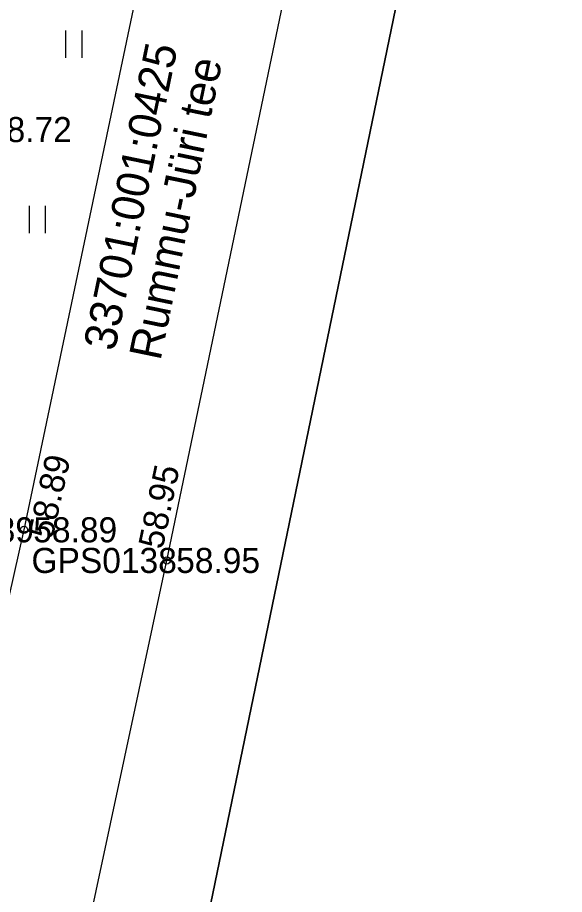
# Model space of a CAD drawing. Extents: x 551623 to 559850, y 6561220 to 6567135.
# Drawn here: x 556552.72 to 556567.99, y 6562473.37 to 6562497.86 of the extents above; entities that cross this region are included whole.
import ezdxf

# ---------------------------------------------------------------- set-up
doc = ezdxf.new("R2010")
doc.units = 0
for name, color, linetype in [('HALJASTUS', 7, 'Continuous'), ('KORGUS-EH2000', 7, 'Continuous'), ('MOOTKORG-EH2000', 7, 'Continuous'), ('MOOTMPUNKT', 7, 'Continuous'), ('MOOTNR', 7, 'Continuous'), ('MOOTPIIR', 7, 'Continuous'), ('PIIR', 7, 'Continuous'), ('TEE', 7, 'Continuous')]:
    doc.layers.add(name, color=color, linetype=linetype)

msp = doc.modelspace()

# ---------------------------------------------------------------- linework, layer by layer
at = {"layer": 'HALJASTUS'}
for p, q in [((556554.056, 6562497.497), (556554.056, 6562496.736)), ((556554.511, 6562497.497), (556554.511, 6562496.736)), ((556553.04, 6562492.602), (556553.04, 6562491.84)), ((556553.495, 6562492.602), (556553.495, 6562491.84))]:
    msp.add_line(p, q, dxfattribs=at)
at = {"layer": 'KORGUS-EH2000'}
for centre in [(556552.899, 6562483.554), (556556.888, 6562482.698)]:
    msp.add_circle(centre, 0.1, dxfattribs=at)
at = {"layer": 'MOOTMPUNKT'}
for centre in [(556552.899, 6562483.554), (556556.888, 6562482.698)]:
    msp.add_circle(centre, 0.1, dxfattribs=at)
at = {"layer": 'MOOTPIIR'}
msp.add_lwpolyline([(556519.363, 6562311.375), (556521.166, 6562320.756), (556525.686, 6562341.708), (556529.855, 6562359.91), (556534.613, 6562379.715), (556539.189, 6562401.2), (556546.01, 6562432.913), (556550.984, 6562455.145), (556556.888, 6562482.698), (556561.272, 6562503.736)], dxfattribs=at)
at = {"layer": 'PIIR'}
msp.add_lwpolyline([(556710.03, 6562313.25), (556617.42, 6562320.13), (556533.07, 6562326.41), (556527.9, 6562326.79), (556528.51, 6562329.75), (556582.07, 6562589.19), (556598.38, 6562665.28), (556613.6, 6562737.05), (556599.77, 6562739.31), (556564.04, 6562745.3), (556527.58, 6562751.46), (556484.67, 6562758.65), (556443.66, 6562765.51), (556431.83, 6562767.5), (556389.83, 6562774.53)], dxfattribs=at)
msp.add_lwpolyline([(556599.77, 6562739.31), (556613.6, 6562737.05), (556598.38, 6562665.28), (556582.07, 6562589.19), (556528.51, 6562329.75), (556527.9, 6562326.79), (556533.07, 6562326.41), (556532.21, 6562322.88), (556529.17, 6562310.34), (556520.17, 6562273.55), (556523.22, 6562261.92), (556489.06, 6562281.04), (556502.86, 6562283.59), (556510.45, 6562310.26), (556519.14, 6562350.21), (556529.77, 6562402.46), (556539.62, 6562450.85), (556543.81, 6562471.43), (556552.64, 6562513.89), (556561.6, 6562556.55), (556566.59, 6562580.45), (556577.04, 6562630.35), (556588.43, 6562685.07), (556593.96, 6562711.51)], close=True, dxfattribs=at)
at = {"layer": 'TEE'}
for points in [[(556562.761, 6562565.324), (556564.707, 6562563.562), (556564.57, 6562562.955), (556566.051, 6562560.132), (556566.713, 6562556.691), (556567.051, 6562556.539), (556565.885, 6562548.406), (556563.944, 6562538.439), (556560.47, 6562520.162), (556557.327, 6562504.664), (556552.899, 6562483.554), (556548.475, 6562463.847), (556546.711, 6562456.111), (556542.048, 6562433.596), (556535.231, 6562402.146), (556530.556, 6562380.69), (556526.024, 6562360.541), (556521.674, 6562342.907), (556517.076, 6562323.398), (556516.506, 6562321.348), (556514.845, 6562321.726), (556512.019, 6562322.67)], [(556520.429, 6562271.918), (556514.428, 6562275.276), (556512.941, 6562276.277), (556512.13, 6562277.241), (556512.448, 6562278.055), (556514.971, 6562289.02), (556516.211, 6562295.087), (556519.363, 6562311.375), (556521.166, 6562320.756), (556525.686, 6562341.708), (556529.855, 6562359.91), (556534.613, 6562379.715), (556539.189, 6562401.2), (556546.01, 6562432.913), (556550.984, 6562455.145), (556556.888, 6562482.698), (556561.272, 6562503.736)]]:
    msp.add_lwpolyline(points, dxfattribs=at)

# ---------------------------------------------------------------- texts
at = {"layer": 'KORGUS-EH2000'}
for s, rotation, p in [(' 58.89', 77.3469, (556553.633, 6562483.016)), (' 58.95', 78.2305, (556556.717, 6562482.733))]:
    msp.add_text(s, height=0.7, rotation=rotation, dxfattribs=at).set_placement(p)
at = {"layer": 'MOOTKORG-EH2000'}
for s, p in [(' 58.72', (556551.632, 6562494.382)), (' 58.89', (556552.899, 6562483.204)), (' 58.95', (556556.888, 6562482.348))]:
    msp.add_text(s, height=0.7, dxfattribs=at).set_placement(p)
at = {"layer": 'MOOTNR'}
for s, p in [('GPS0139 ', (556549.119, 6562483.204)), ('GPS0138 ', (556553.108, 6562482.348))]:
    msp.add_text(s, height=0.7, dxfattribs=at).set_placement(p)
at = {"layer": 'PIIR'}
for s, p in [('33701:001:0425', (556555.434, 6562488.518)), ('Rummu-Jüri tee', (556556.707, 6562488.255))]:
    msp.add_text(s, height=0.9, rotation=78.3275, dxfattribs=at).set_placement(p)

doc.saveas('drawing.dxf')
